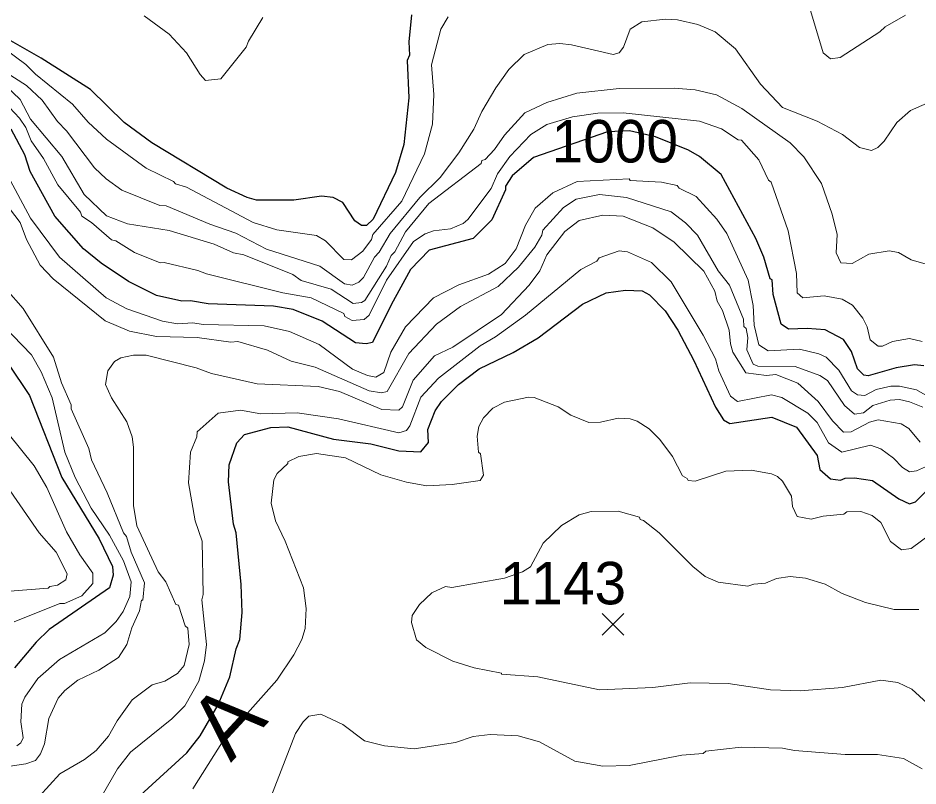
# Model space of a CAD drawing. Extents: x 265.7 to 292.1, y 7676.2 to 7704.2.
# Drawn here: x 272.495 to 274.191, y 7681.127 to 7682.573 of the extents above; entities that cross this region are included whole.
import ezdxf
from ezdxf.enums import TextEntityAlignment as Align

# ---------------------------------------------------------------- set-up
doc = ezdxf.new("R2010")
doc.units = 0
doc.header["$LTSCALE"] = 0.032
for name, color, linetype, lineweight in [('1', 7, 'Continuous', 25), ('2', 7, 'Continuous', 13), ('21', 7, 'Continuous', 25)]:
    doc.layers.add(name, color=color, linetype=linetype, lineweight=lineweight)
doc.layers.add('61', color=7, linetype='Continuous')

msp = doc.modelspace()

# ---------------------------------------------------------------- linework, layer by layer
at = {"layer": '1'}
for points in [[(273.2365, 7682.5791), (273.2317, 7682.5281), (273.2325, 7682.5033), (273.2285, 7682.493), (273.2317, 7682.4227), (273.2221, 7682.335), (273.2061, 7682.2823), (273.1646, 7682.1945), (273.1519, 7682.1825), (273.1423, 7682.1825), (273.1295, 7682.1913), (273.1072, 7682.2256), (273.0888, 7682.2352), (273.0673, 7682.2376), (273.0146, 7682.2304), (272.9444, 7682.2304), (272.9269, 7682.2352), (272.8886, 7682.2528), (272.7473, 7682.3381), (272.6954, 7682.3764), (272.6316, 7682.4387), (272.5391, 7682.4977), (272.4688, 7682.5376), (272.3938, 7682.5959)], [(273.9004, 7682.1227), (273.8852, 7682.1578), (273.8198, 7682.2783), (273.7791, 7682.3126), (273.7583, 7682.3246), (273.6962, 7682.3492), (273.6472, 7682.3605), (273.6058, 7682.3586), (273.4663, 7682.3102), (273.4264, 7682.2759), (273.4136, 7682.2568), (273.4136, 7682.2496), (273.3881, 7682.1929), (273.353, 7682.1578), (273.27, 7682.1362), (273.2349, 7682.0995), (273.1982, 7682.0333), (273.1631, 7681.9623), (273.1511, 7681.9599), (273.1311, 7681.9615), (273.0681, 7682.0022), (273.0138, 7682.0245), (272.9763, 7682.0309), (272.8534, 7682.0349), (272.8199, 7682.0405), (272.804, 7682.0397), (272.7561, 7682.0509), (272.7034, 7682.0772), (272.6516, 7682.1115), (272.6188, 7682.1386), (272.5646, 7682.2001), (272.5183, 7682.2839), (272.5079, 7682.3158), (272.4824, 7682.3637)], [(273.9818, 7681.9886), (273.9467, 7681.987), (273.9331, 7681.9966), (273.9179, 7682.0525), (273.9163, 7682.0804), (273.9123, 7682.082), (273.9004, 7682.1227)], [(273.2684, 7681.774), (273.2676, 7681.7987), (273.2811, 7681.8338), (273.2931, 7681.8514), (273.325, 7681.8833), (273.3641, 7681.9128), (273.428, 7681.9431), (273.4751, 7681.9711), (273.5588, 7682.0341), (273.6035, 7682.0557), (273.6397, 7682.0605)], [(273.6397, 7682.0605), (273.6714, 7682.0596), (273.6849, 7682.0517), (273.7144, 7682.0221), (273.7384, 7681.9854), (273.7687, 7681.928), (273.8094, 7681.8402), (273.8246, 7681.8163), (273.8365, 7681.8099), (273.9155, 7681.8219), (273.9618, 7681.8027), (274.0009, 7681.7492), (274.0057, 7681.7229), (274.0256, 7681.7053), (274.0448, 7681.703), (274.0536, 7681.7069), (274.0711, 7681.7077), (274.1047, 7681.7022), (274.1549, 7681.6679), (274.1749, 7681.6583), (274.186, 7681.6623), (274.2291, 7681.7062)], [(274.202, 7681.9184), (274.1844, 7681.92), (274.1493, 7681.9144), (274.0967, 7681.8993), (274.0887, 7681.9008), (274.0767, 7681.9128), (274.0655, 7681.9455), (274.0504, 7681.9679), (274.0161, 7681.9862), (273.9818, 7681.9886)], [(272.476, 7681.9232), (272.5167, 7681.8626), (272.5781, 7681.7078), (272.6484, 7681.5928), (272.6731, 7681.5402), (272.6747, 7681.5242), (272.6675, 7681.5003), (272.5542, 7681.4221), (272.5295, 7681.3981), (272.4888, 7681.3495)], [(272.7258, 7681.1101), (272.8136, 7681.1899), (272.8383, 7681.2218), (272.8726, 7681.28), (272.8941, 7681.3327), (272.9061, 7681.3854), (272.9133, 7681.4029), (272.9173, 7681.454), (272.9157, 7681.5067), (272.9061, 7681.604), (272.9013, 7681.62), (272.8917, 7681.6998), (272.8933, 7681.7317), (272.9077, 7681.7732), (272.9221, 7681.7891), (272.9715, 7681.8019)], [(272.9715, 7681.8019), (273.0035, 7681.8035), (273.0896, 7681.7804), (273.1599, 7681.7716), (273.2125, 7681.758), (273.254, 7681.7564), (273.2684, 7681.774)]]:
    msp.add_lwpolyline(points, dxfattribs=at)
at = {"layer": '2'}
for points in [[(274.1669, 7682.5783), (274.1286, 7682.5568), (274.119, 7682.5472), (274.044, 7682.4985), (274.0256, 7682.4961), (274.0121, 7682.5073), (273.9842, 7682.5999)], [(273.3059, 7682.5751), (273.2915, 7682.552), (273.274, 7682.485), (273.2788, 7682.4291), (273.2764, 7682.3733), (273.2612, 7682.3174), (273.2181, 7682.228), (273.1638, 7682.1658), (273.1615, 7682.1562), (273.1447, 7682.1339), (273.1232, 7682.1179), (273.1088, 7682.1187), (273.0745, 7682.1538), (273.0577, 7682.1634), (272.9827, 7682.1746), (272.938, 7682.1881), (272.8128, 7682.2544), (272.792, 7682.2607), (272.788, 7682.2655), (272.7369, 7682.2903), (272.6619, 7682.3453), (272.6276, 7682.3772), (272.5981, 7682.4108), (272.5279, 7682.4674), (272.5103, 7682.4858), (272.4457, 7682.5328)], [(274.2834, 7682.4459), (274.1765, 7682.3988), (274.1509, 7682.3764), (274.127, 7682.3413), (274.115, 7682.3294), (274.1031, 7682.3238), (274.0807, 7682.3294), (274.0488, 7682.3541), (274.0009, 7682.3788), (273.9355, 7682.4044), (273.894, 7682.4483), (273.8469, 7682.5153), (273.8086, 7682.5472), (273.7759, 7682.5608), (273.7376, 7682.5696), (273.7152, 7682.5711), (273.6706, 7682.5656), (273.6482, 7682.552), (273.6362, 7682.5185), (273.6275, 7682.5073), (273.6163, 7682.5041), (273.5381, 7682.5225), (273.5158, 7682.5249), (273.4934, 7682.5233), (273.4487, 7682.5041), (273.42, 7682.4762), (273.3953, 7682.4419), (273.3689, 7682.3972), (273.3538, 7682.3637), (273.3258, 7682.319), (273.2907, 7682.2727), (273.2524, 7682.2352), (273.1966, 7682.1674), (273.1758, 7682.1323), (273.167, 7682.1227), (273.1463, 7682.0844), (273.1375, 7682.0756), (273.1248, 7682.07), (273.1104, 7682.0724), (273.0641, 7682.1059), (272.9636, 7682.1379), (272.9053, 7682.1682), (272.8566, 7682.1849), (272.7744, 7682.2192), (272.7625, 7682.22), (272.6907, 7682.2488), (272.6611, 7682.2703), (272.6396, 7682.2911), (272.5869, 7682.3605), (272.5694, 7682.378), (272.5406, 7682.4187), (272.5111, 7682.4459), (272.4497, 7682.485)], [(272.9564, 7682.5743), (272.9292, 7682.5297), (272.9253, 7682.5185), (272.8774, 7682.4586), (272.8487, 7682.4554), (272.8383, 7682.4666), (272.8127, 7682.5073), (272.78, 7682.5424), (272.733, 7682.5775)], [(272.472, 7682.4459), (272.4992, 7682.4195), (272.5191, 7682.3828), (272.5781, 7682.3126), (272.6196, 7682.2408), (272.6619, 7682.2009), (272.7018, 7682.1857), (272.78, 7682.173)], [(273.0849, 7682.0628), (273.1264, 7682.0357), (273.1423, 7682.0373), (273.1487, 7682.0413), (273.1894, 7682.1059), (273.1982, 7682.1259), (273.2053, 7682.1331), (273.2253, 7682.1706), (273.2692, 7682.224), (273.3681, 7682.299), (273.3689, 7682.3046), (273.3753, 7682.307), (273.3929, 7682.3254), (273.412, 7682.3525), (273.4503, 7682.3948), (273.4918, 7682.4139), (273.5477, 7682.4315), (273.6275, 7682.4403), (273.7312, 7682.4411), (273.7711, 7682.4379), (273.811, 7682.4283), (273.8589, 7682.4028), (273.9498, 7682.3381), (273.9754, 7682.3118), (274.0089, 7682.2615), (274.0288, 7682.2041), (274.0384, 7682.1658), (274.0368, 7682.1307), (274.0456, 7682.1123), (274.0664, 7682.1107), (274.0983, 7682.1283), (274.1366, 7682.1347), (274.1541, 7682.1315), (274.1781, 7682.1179), (274.206, 7682.1099)], [(272.5103, 7682.3669), (272.4983, 7682.3844), (272.4505, 7682.4347)], [(274.1988, 7681.9639), (274.1749, 7681.9695), (274.143, 7681.9639), (274.1238, 7681.9551), (274.1158, 7681.9551), (274.1007, 7681.9671), (274.0951, 7681.9918), (274.0871, 7682.0078), (274.0671, 7682.0325), (274.048, 7682.0437), (274.0137, 7682.0501), (273.9738, 7682.0461), (273.9634, 7682.0557), (273.9618, 7682.0924), (273.9459, 7682.1722), (273.9139, 7682.2639), (273.9091, 7682.2679), (273.8908, 7682.3062), (273.8581, 7682.3429), (273.8517, 7682.3437), (273.8206, 7682.3645), (273.7791, 7682.3788), (273.6355, 7682.3948), (273.5876, 7682.394), (273.5397, 7682.3868), (273.4918, 7682.3725), (273.4615, 7682.3541), (273.4216, 7682.3126), (273.3985, 7682.2799), (273.3865, 7682.252), (273.3426, 7682.1937), (273.3338, 7682.1865), (273.3099, 7682.1762), (273.278, 7682.1722), (273.262, 7682.1666), (273.2405, 7682.1522), (273.1894, 7682.0796), (273.1567, 7682.0134), (273.1471, 7682.0054), (273.1248, 7682.0038), (273.1112, 7682.011), (273.1088, 7682.0166), (273.0474, 7682.0461), (272.9939, 7682.0557), (272.8503, 7682.0916), (272.8343, 7682.098), (272.7705, 7682.1131), (272.7633, 7682.1123), (272.7146, 7682.1315), (272.6795, 7682.1538), (272.6715, 7682.1554), (272.634, 7682.1881)], [(272.634, 7682.1881), (272.6156, 7682.2001), (272.6132, 7682.2073), (272.5702, 7682.2591), (272.543, 7682.3086), (272.5199, 7682.3421), (272.5103, 7682.3669)], [(272.4712, 7682.2855), (272.5191, 7682.1961), (272.5734, 7682.1227), (272.6611, 7682.0461), (272.7002, 7682.0253), (272.7673, 7682.0022), (272.796, 7681.9974), (272.8247, 7681.999), (272.8439, 7681.9958), (272.9588, 7681.9934), (273.0067, 7681.983), (273.0625, 7681.9583), (273.1256, 7681.912), (273.1535, 7681.9001), (273.1694, 7681.8969), (273.1846, 7681.9057), (273.1974, 7681.944), (273.2253, 7681.9918), (273.278, 7682.0461), (273.3258, 7682.0708), (273.3817, 7682.0908), (273.4128, 7682.1107), (273.4336, 7682.1387), (273.4511, 7682.1833), (273.4695, 7682.2153), (273.503, 7682.244), (273.5485, 7682.2655), (273.6466, 7682.2703), (273.6482, 7682.2671), (273.7073, 7682.2639), (273.7368, 7682.2576), (273.7408, 7682.2528), (273.7727, 7682.2368), (273.8118, 7682.1945), (273.8309, 7682.1674), (273.8708, 7682.0796), (273.8804, 7682.0317), (273.882, 7681.995), (273.8908, 7681.9575), (273.9084, 7681.9463), (273.9674, 7681.9495), (274.0041, 7681.9408), (274.0177, 7681.9344), (274.0416, 7681.9104), (274.0655, 7681.8713), (274.0767, 7681.8634), (274.0903, 7681.8626), (274.1118, 7681.8737), (274.1398, 7681.8801), (274.1557, 7681.8801), (274.1876, 7681.8729), (274.2259, 7681.8514)], [(274.1996, 7681.8402), (274.1749, 7681.8506), (274.1557, 7681.8546), (274.1382, 7681.8538), (274.1054, 7681.8434), (274.0879, 7681.8298), (274.0711, 7681.8274), (274.052, 7681.8434), (274.0201, 7681.8905), (274.0057, 7681.9001), (273.9594, 7681.9168), (273.8892, 7681.9176), (273.8804, 7681.9216), (273.8684, 7681.9487), (273.87, 7681.9719), (273.8669, 7681.9886), (273.8629, 7681.9926), (273.8621, 7682.0062), (273.8357, 7682.07), (273.8142, 7682.0972), (273.7751, 7682.1642), (273.7527, 7682.1873), (273.7256, 7682.2081), (273.6418, 7682.2352), (273.5908, 7682.2408), (273.5469, 7682.232), (273.5229, 7682.2161), (273.4838, 7682.1738), (273.4822, 7682.1642), (273.4687, 7682.1418), (273.4383, 7682.1043), (273.4, 7682.0676), (273.329, 7682.0301), (273.2835, 7681.9966), (273.2317, 7681.9416), (273.191, 7681.8697), (273.1798, 7681.8673), (273.1567, 7681.8713), (273.0553, 7681.916), (273.0099, 7681.9272), (272.9652, 7681.9479)], [(272.6595, 7682.003), (272.5614, 7682.082), (272.5367, 7682.1075), (272.5111, 7682.1562), (272.4991, 7682.1881), (272.4792, 7682.2145)], [(272.8311, 7681.9144), (272.8598, 7681.904), (272.946, 7681.8841), (273.0609, 7681.8793), (273.1008, 7681.8697), (273.1806, 7681.8362), (273.2125, 7681.8346), (273.2197, 7681.841), (273.2397, 7681.8913), (273.2796, 7681.9368), (273.3147, 7681.9535), (273.4064, 7682.015), (273.4583, 7682.07), (273.4782, 7682.0972), (273.4918, 7682.1275), (273.5253, 7682.1714), (273.5525, 7682.1921), (273.5971, 7682.2017), (273.6355, 7682.2001), (273.6913, 7682.1778), (273.7312, 7682.1514), (273.7871, 7682.0964), (273.8078, 7682.0589), (273.8126, 7682.0397), (273.8222, 7682.0222), (273.8349, 7681.9854), (273.8373, 7681.9599), (273.8421, 7681.944), (273.8661, 7681.9048), (273.9052, 7681.9001), (273.9227, 7681.9017), (273.9642, 7681.8857), (274.0025, 7681.8514), (274.0296, 7681.8147), (274.0504, 7681.7931), (274.0648, 7681.7939), (274.0991, 7681.8123), (274.1158, 7681.8163), (274.1589, 7681.8091), (274.1733, 7681.8003), (274.1948, 7681.7748)], [(272.78, 7682.173), (272.8646, 7682.1474), (272.9013, 7682.1307), (272.9205, 7682.1275), (273.013, 7682.09), (273.029, 7682.0788), (273.0849, 7682.0628)], [(274.2164, 7681.7333), (274.1876, 7681.7205), (274.1749, 7681.7189), (274.1613, 7681.7269), (274.1445, 7681.7445), (274.1206, 7681.762), (274.1015, 7681.7692), (274.0472, 7681.7556), (274.0224, 7681.7732), (274.0009, 7681.8115), (273.9834, 7681.829), (273.9339, 7681.8586), (273.9147, 7681.8634), (273.8509, 7681.8514), (273.8373, 7681.861), (273.8158, 7681.9088), (273.8094, 7681.9312), (273.7863, 7681.9759), (273.7256, 7682.0764), (273.6889, 7682.1131), (273.6434, 7682.1331), (273.6275, 7682.1347), (273.59, 7682.1219), (273.586, 7682.1155), (273.5557, 7682.0996), (273.4511, 7682.0134), (273.3945, 7681.9727), (273.3657, 7681.9559), (273.2875, 7681.8953), (273.254, 7681.8594), (273.2333, 7681.8051), (273.2269, 7681.7963), (273.2125, 7681.7923), (273.0992, 7681.8187), (273.021, 7681.8298), (272.9524, 7681.8282), (272.9141, 7681.8346), (272.8726, 7681.829), (272.8327, 7681.7939), (272.8319, 7681.7844), (272.8199, 7681.7556), (272.8167, 7681.6982), (272.8287, 7681.6264)], [(272.4728, 7682.0628), (272.5047, 7682.0261), (272.5622, 7681.9344), (272.5773, 7681.8865), (272.5957, 7681.845), (272.5957, 7681.837), (272.6284, 7681.7628), (272.634, 7681.7413), (272.6635, 7681.679), (272.6938, 7681.604), (272.6994, 7681.5968), (272.7082, 7681.5673), (272.7337, 7681.5099), (272.7306, 7681.4771), (272.7282, 7681.4771), (272.7242, 7681.4572), (272.7098, 7681.4253), (272.7002, 7681.3934), (272.6843, 7681.3694), (272.6476, 7681.3455), (272.6077, 7681.3263), (272.5837, 7681.3072), (272.571, 7681.2928), (272.5534, 7681.2545), (272.5454, 7681.2066), (272.5374, 7681.1875), (272.5279, 7681.1755), (272.5103, 7681.1691), (272.3827, 7681.15)], [(272.5837, 7681.7556), (272.5598, 7681.8578), (272.539, 7681.9072), (272.5207, 7681.9392), (272.4505, 7682.011)], [(272.9652, 7681.9479), (272.9093, 7681.9639), (272.8965, 7681.9631), (272.8327, 7681.9719), (272.7561, 7681.9735), (272.705, 7681.9838), (272.6595, 7682.003)], [(274.7925, 7681.9663), (274.7438, 7681.9607), (274.7031, 7681.9423), (274.6808, 7681.9192), (274.6584, 7681.8801), (274.656, 7681.8578), (274.6433, 7681.8131), (274.6153, 7681.7796), (274.581, 7681.7532), (274.5435, 7681.7445), (274.4669, 7681.7508), (274.4286, 7681.7469), (274.3903, 7681.7389), (274.3736, 7681.7317), (274.3281, 7681.7014), (274.2818, 7681.6631), (274.2339, 7681.616), (274.1781, 7681.5745), (274.1597, 7681.5721), (274.139, 7681.5873), (274.1206, 7681.6232), (274.1046, 7681.6367), (274.0829, 7681.6441)], [(272.6603, 7681.8833), (272.6643, 7681.9088), (272.6771, 7681.9264), (272.6891, 7681.9336), (272.713, 7681.9384), (272.7369, 7681.9384), (272.8311, 7681.9144)], [(272.5351, 7681.1077), (272.5742, 7681.15), (272.6204, 7681.1771), (272.6428, 7681.1939), (272.6659, 7681.221), (272.6819, 7681.2497), (272.7106, 7681.2896), (272.7481, 7681.3175), (272.7721, 7681.3247), (272.796, 7681.3391), (272.808, 7681.3543), (272.8175, 7681.3934), (272.8151, 7681.4245), (272.8104, 7681.4285), (272.7976, 7681.4676), (272.7928, 7681.4692), (272.7736, 7681.5115), (272.7593, 7681.5306), (272.7194, 7681.6168), (272.713, 7681.6551), (272.713, 7681.7652), (272.7106, 7681.7844), (272.7002, 7681.8131), (272.6715, 7681.8578), (272.6603, 7681.8833)], [(274.0829, 7681.6441), (274.0568, 7681.6431), (274.0512, 7681.6391), (274.0121, 7681.6351), (273.9897, 7681.6296), (273.9634, 7681.6343), (273.9546, 7681.6535), (273.9522, 7681.6726), (273.9355, 7681.7014), (273.9259, 7681.7101), (273.9147, 7681.7149), (273.8764, 7681.7221), (273.8286, 7681.7197), (273.7711, 7681.7014), (273.7575, 7681.7022), (273.7559, 7681.7062), (273.7472, 7681.7109), (273.728, 7681.7477), (273.7041, 7681.7796), (273.6841, 7681.7995), (273.6618, 7681.8139), (273.6482, 7681.8187), (273.6259, 7681.8195), (273.5924, 7681.8123), (273.5708, 7681.8115), (273.5365, 7681.8251), (273.5126, 7681.841), (273.4679, 7681.8586), (273.4567, 7681.8594), (273.412, 7681.8498), (273.3897, 7681.8386), (273.3721, 7681.8203), (273.3633, 7681.8043), (273.3601, 7681.786), (273.3625, 7681.7556), (273.3665, 7681.7524), (273.3721, 7681.7125), (273.3657, 7681.7022), (273.3131, 7681.695), (273.2652, 7681.6926), (273.2269, 7681.699), (273.179, 7681.7133), (273.112, 7681.7453), (273.0577, 7681.7532), (273.0242, 7681.7476), (273.0035, 7681.7373), (273.0035, 7681.7341), (272.9835, 7681.7157), (272.9771, 7681.7038), (272.9723, 7681.6599), (272.9803, 7681.6264), (272.9987, 7681.5881), (273.033, 7681.5003), (273.0378, 7681.4612), (273.0362, 7681.4237), (273.0298, 7681.4029), (273.0146, 7681.3742), (272.9827, 7681.3263), (272.8822, 7681.2138), (272.8247, 7681.1221)], [(272.4768, 7681.7907), (272.5255, 7681.7301), (272.5494, 7681.6894), (272.5869, 7681.6056), (272.6117, 7681.5625), (272.6364, 7681.5282), (272.6364, 7681.5083), (272.6157, 7681.4851), (272.5829, 7681.4708), (272.5742, 7681.4708), (272.488, 7681.4364)], [(272.472, 7681.4931), (272.5518, 7681.4995), (272.555, 7681.5027), (272.5694, 7681.5051), (272.5853, 7681.5154), (272.5877, 7681.5266), (272.567, 7681.5673), (272.5351, 7681.604), (272.4377, 7681.7437)], [(272.7058, 7681.4843), (272.7082, 7681.5115), (272.6938, 7681.5514), (272.6675, 7681.5992), (272.6332, 7681.6503), (272.6029, 7681.7078), (272.5837, 7681.7556)], [(273.4064, 7681.3375), (273.4064, 7681.3399), (273.3546, 7681.3495), (273.3147, 7681.3622), (273.2636, 7681.3878), (273.246, 7681.4021), (273.2365, 7681.4349), (273.2381, 7681.4484), (273.2516, 7681.4692), (273.2748, 7681.4907), (273.3003, 7681.5027), (273.3123, 7681.5011), (273.412, 7681.5186), (273.4455, 7681.5306), (273.4607, 7681.5401), (273.4846, 7681.5841), (273.5189, 7681.6176), (273.5525, 7681.6375), (273.5748, 7681.6439), (273.6259, 7681.6447), (273.6658, 7681.6335), (273.6674, 7681.6288), (273.6737, 7681.6272), (273.7033, 7681.604), (273.7663, 7681.5402), (273.7895, 7681.5218), (273.8142, 7681.5107), (273.8701, 7681.5035), (273.8812, 7681.5075), (273.9036, 7681.5091), (273.9243, 7681.5178), (273.9498, 7681.5218), (273.9786, 7681.5186), (274.0161, 7681.5072)], [(272.8287, 7681.6264), (272.8423, 7681.5881), (272.8439, 7681.4875), (272.8415, 7681.4779), (272.8503, 7681.3934), (272.8463, 7681.363), (272.8359, 7681.3247), (272.8096, 7681.2784), (272.7848, 7681.2537), (272.7074, 7681.1907), (272.6827, 7681.1596), (272.6428, 7681.0901), (272.6053, 7681.0478), (272.5694, 7681.0175), (272.5454, 7680.9848), (272.5167, 7680.9178), (272.5055, 7680.8747), (272.5039, 7680.8555), (272.4872, 7680.7789)], [(274.0161, 7681.5072), (274.048, 7681.4899), (274.0919, 7681.4724), (274.1461, 7681.4596), (274.1924, 7681.4596)], [(272.4928, 7681.2026), (272.5007, 7681.2082), (272.5047, 7681.2178), (272.5007, 7681.2481), (272.5023, 7681.2816), (272.5079, 7681.2944), (272.5327, 7681.3295), (272.5734, 7681.3654), (272.6587, 7681.4157), (272.6803, 7681.4372), (272.6931, 7681.4556), (272.7058, 7681.4843)], [(273.9131, 7681.308), (273.8333, 7681.3199), (273.7615, 7681.3215), (273.6913, 7681.3128), (273.5908, 7681.308), (273.4743, 7681.3327), (273.4064, 7681.3375)], [(274.2299, 7681.2633), (274.1789, 7681.3096), (274.1525, 7681.3223), (274.1206, 7681.3263), (274.0488, 7681.3128), (273.969, 7681.3064), (273.9131, 7681.308)], [(272.9715, 7681.1061), (273.0178, 7681.2258), (273.0322, 7681.2481), (273.0434, 7681.2585), (273.0657, 7681.2625), (273.1072, 7681.2433), (273.1479, 7681.2122), (273.1854, 7681.2026), (273.2413, 7681.1971), (273.3195, 7681.209), (273.353, 7681.2202), (273.3849, 7681.2242), (273.4376, 7681.2218), (273.4775, 7681.2106), (273.5445, 7681.1739), (273.5971, 7681.1643), (273.6466, 7681.1659)], [(273.6466, 7681.1659), (273.7456, 7681.1851), (273.7863, 7681.1883), (273.791, 7681.1931), (273.8573, 7681.2002), (273.9355, 7681.1987), (273.9578, 7681.1939)], [(273.9578, 7681.1939), (274.0536, 7681.1867), (274.1142, 7681.1867), (274.1637, 7681.1787), (274.1988, 7681.1596)]]:
    msp.add_lwpolyline(points, dxfattribs=at)
at = {"layer": '21'}
for p, q in [((273.5955, 7681.4523), (273.6367, 7681.4111)), ((273.6367, 7681.4523), (273.5955, 7681.4111))]:
    msp.add_line(p, q, dxfattribs=at)

# ---------------------------------------------------------------- texts
at = {"layer": '61'}
for s, p in [('1000', (273.6196, 7682.3011)), ('1143', (273.5218, 7681.4692))]:
    msp.add_text(s, height=0.08, dxfattribs=at).set_placement(p, align=Align.CENTER)
msp.add_text('A', height=0.12, rotation=47.263, dxfattribs=at).set_placement((272.9324, 7681.2098), align=Align.CENTER)

doc.saveas('drawing.dxf')
